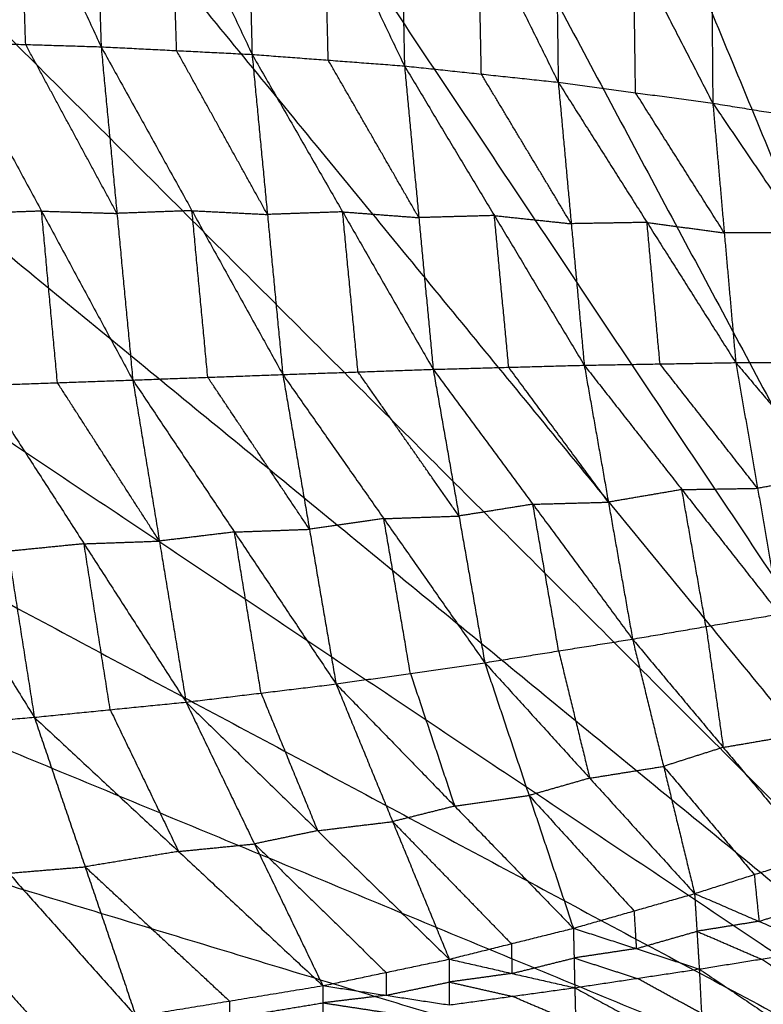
# Model space of a CAD drawing. Header units: millimetres. Extents: x -106 to 110, y -96 to 120.
# Tile 732 of 1020: x -6.94 to -1.54, y 13.77 to 20.92. Entities that reach past the tile are written whole.
import ezdxf

# ---------------------------------------------------------------- set-up
doc = ezdxf.new("R2010")
doc.units = ezdxf.units.MM
doc.header["$MEASUREMENT"] = 0
doc.layers.add('Default', color=7, linetype='Continuous', true_color=0x000000)

msp = doc.modelspace()

# ---------------------------------------------------------------- linework, layer by layer
at = {"layer": 'Default'}
for points in [[(-3.3809, 38.0981, 3.7488), (-0.7809, 25.0267, 3.7354), (1.8192, 11.9553, 3.7219)], [(-5.9183, 37.4625, 3.7488), (-2.0496, 24.7089, 3.7354), (1.8192, 11.9553, 3.7219)], [(-8.3812, 36.5813, 3.7488), (-3.281, 24.2683, 3.7354), (1.8192, 11.9553, 3.7219)], [(-10.7459, 35.4629, 3.7488), (-4.4634, 23.7091, 3.7354), (1.8192, 11.9553, 3.7219)], [(-12.9895, 34.1181, 3.7488), (-5.5852, 23.0367, 3.7354), (1.8192, 11.9553, 3.7219)], [(-15.0905, 32.5599, 3.7488), (-6.6357, 22.2576, 3.7354), (1.8192, 11.9553, 3.7219)], [(-17.0287, 30.8032, 3.7488), (-7.6048, 21.3793, 3.7354), (1.8192, 11.9553, 3.7219)], [(-18.7854, 28.865, 3.7488), (-8.4831, 20.4102, 3.7354), (1.8192, 11.9553, 3.7219)], [(-20.3436, 26.764, 3.7488), (-9.2622, 19.3597, 3.7354), (1.8192, 11.9553, 3.7219)], [(-21.6884, 24.5204, 3.7488), (-9.9346, 18.2379, 3.7354), (1.8192, 11.9553, 3.7219)], [(-7.5263, 23.269, -2.6698), (-6.937, 21.9949, -2.741), (-6.3476, 20.7208, -2.8123)], [(-6.4218, 23.1647, -2.5783), (-6.3847, 21.9427, -2.6953), (-6.3476, 20.7208, -2.8123)], [(-6.4218, 23.1647, -2.5783), (-5.8368, 21.9152, -2.6383), (-5.2518, 20.6657, -2.6984)], [(-5.3115, 23.0152, -2.4715), (-5.2816, 21.8404, -2.5849), (-5.2518, 20.6657, -2.6984)], [(-5.3115, 23.0152, -2.4715), (-4.7286, 21.7986, -2.5191), (-4.1456, 20.582, -2.5666)], [(-4.1884, 22.8082, -2.3488), (-4.167, 21.6951, -2.4577), (-4.1456, 20.582, -2.5666)], [(-4.1884, 22.8082, -2.3488), (-3.6088, 21.6359, -2.3829), (-3.0292, 20.4636, -2.417)], [(-3.0566, 22.5378, -2.2101), (-3.0429, 21.5007, -2.3136), (-3.0292, 20.4636, -2.417)], [(-3.0566, 22.5378, -2.2101), (-2.4819, 21.4246, -2.2302), (-1.9072, 20.3114, -2.2502)], [(-22.8068, 22.1557, 3.7488), (-10.4938, 17.0555, 3.7354), (1.8192, 11.9553, 3.7219)], [(-1.9231, 22.2108, -2.0562), (-1.9151, 21.2611, -2.1532), (-1.9072, 20.3114, -2.2502)], [(-1.9231, 22.2108, -2.0562), (-1.3497, 21.1695, -2.0604), (-0.7764, 20.1283, -2.0645)], [(-6.8952, 20.7374, -2.8607), (-6.9161, 21.3661, -2.8009), (-6.937, 21.9949, -2.741)], [(-5.7997, 20.6932, -2.7553), (-5.8182, 21.3042, -2.6968), (-5.8368, 21.9152, -2.6383)], [(-4.6987, 20.6238, -2.6325), (-4.7136, 21.2112, -2.5758), (-4.7286, 21.7986, -2.5191)], [(-3.5874, 20.5228, -2.4918), (-3.5981, 21.0793, -2.4373), (-3.6088, 21.6359, -2.3829)], [(-2.4682, 20.3875, -2.3336), (-2.4751, 20.9061, -2.2819), (-2.4819, 21.4246, -2.2302)], [(-7.4428, 20.7541, -2.9092), (-6.8952, 20.7374, -2.8607), (-6.3476, 20.7208, -2.8123)], [(-7.4428, 20.7541, -2.9092), (-6.7801, 19.5282, -2.7187), (-6.1174, 18.3023, -2.5281)], [(-6.2325, 19.5115, -2.6702), (-6.5639, 20.1245, -2.7655), (-6.8952, 20.7374, -2.8607)], [(-6.3476, 20.7208, -2.8123), (-6.2325, 19.5115, -2.6702), (-6.1174, 18.3023, -2.5281)], [(-6.3476, 20.7208, -2.8123), (-5.7997, 20.6932, -2.7553), (-5.2518, 20.6657, -2.6984)], [(-6.3476, 20.7208, -2.8123), (-5.6881, 19.5314, -2.6183), (-5.0286, 18.342, -2.4244)], [(-5.1402, 19.5039, -2.5614), (-5.4699, 20.0985, -2.6584), (-5.7997, 20.6932, -2.7553)], [(-5.2518, 20.6657, -2.6984), (-5.1402, 19.5039, -2.5614), (-5.0286, 18.342, -2.4244)], [(-5.2518, 20.6657, -2.6984), (-4.6987, 20.6238, -2.6325), (-4.1456, 20.582, -2.5666)], [(-5.2518, 20.6657, -2.6984), (-4.5944, 19.5228, -2.5016), (-3.937, 18.3799, -2.3048)], [(-4.0413, 19.4809, -2.4357), (-4.37, 20.0524, -2.5341), (-4.6987, 20.6238, -2.6325)], [(-4.1456, 20.582, -2.5666), (-4.0413, 19.4809, -2.4357), (-3.937, 18.3799, -2.3048)], [(-4.1456, 20.582, -2.5666), (-3.5874, 20.5228, -2.4918), (-3.0292, 20.4636, -2.417)], [(-4.1456, 20.582, -2.5666), (-3.4929, 19.4959, -2.3679), (-2.8402, 18.4098, -2.1692)], [(-2.9347, 19.4367, -2.2931), (-3.2611, 19.9798, -2.3925), (-3.5874, 20.5228, -2.4918)], [(-3.0292, 20.4636, -2.417), (-2.9347, 19.4367, -2.2931), (-2.8402, 18.4098, -2.1692)], [(-3.0292, 20.4636, -2.417), (-2.4682, 20.3875, -2.3336), (-1.9072, 20.3114, -2.2502)], [(-3.0292, 20.4636, -2.417), (-2.3848, 19.4461, -2.2177), (-1.7405, 18.4286, -2.0184)], [(-1.8238, 19.37, -2.1343), (-2.146, 19.8788, -2.234), (-2.4682, 20.3875, -2.3336)], [(-1.9072, 20.3114, -2.2502), (-1.8238, 19.37, -2.1343), (-1.7405, 18.4286, -2.0184)], [(-1.9072, 20.3114, -2.2502), (-1.3418, 20.2199, -2.1574), (-0.7764, 20.1283, -2.0645)], [(-1.9072, 20.3114, -2.2502), (-1.2695, 19.3725, -2.0506), (-0.6317, 18.4336, -1.851)], [(-23.688, 19.6929, 3.7488), (-10.9344, 15.8241, 3.7354), (1.8192, 11.9553, 3.7219)], [(-6.7801, 19.5282, -2.7187), (-7.0536, 19.5184, -2.7408), (-7.3272, 19.5086, -2.7629)], [(-6.6645, 18.2827, -2.5724), (-6.7223, 18.9054, -2.6455), (-6.7801, 19.5282, -2.7187)], [(-6.7801, 19.5282, -2.7187), (-6.5063, 19.5198, -2.6944), (-6.2325, 19.5115, -2.6702)], [(-5.6881, 19.5314, -2.6183), (-5.9603, 19.5215, -2.6443), (-6.2325, 19.5115, -2.6702)], [(-5.573, 18.3221, -2.4763), (-5.6306, 18.9268, -2.5473), (-5.6881, 19.5314, -2.6183)], [(-5.6881, 19.5314, -2.6183), (-5.4141, 19.5176, -2.5899), (-5.1402, 19.5039, -2.5614)], [(-4.5944, 19.5228, -2.5016), (-4.8673, 19.5133, -2.5315), (-5.1402, 19.5039, -2.5614)], [(-4.4828, 18.361, -2.3646), (-4.5386, 18.9419, -2.4331), (-4.5944, 19.5228, -2.5016)], [(-4.5944, 19.5228, -2.5016), (-4.3178, 19.5019, -2.4686), (-4.0413, 19.4809, -2.4357)], [(-3.4929, 19.4959, -2.3679), (-3.7671, 19.4884, -2.4018), (-4.0413, 19.4809, -2.4357)], [(-3.3886, 18.3949, -2.237), (-3.4407, 18.9454, -2.3025), (-3.4929, 19.4959, -2.3679)], [(-3.4929, 19.4959, -2.3679), (-3.2138, 19.4663, -2.3305), (-2.9347, 19.4367, -2.2931)], [(-2.3848, 19.4461, -2.2177), (-2.6598, 19.4414, -2.2554), (-2.9347, 19.4367, -2.2931)], [(-2.2903, 18.4192, -2.0938), (-2.3376, 18.9327, -2.1558), (-2.3848, 19.4461, -2.2177)], [(-2.3848, 19.4461, -2.2177), (-2.1043, 19.408, -2.176), (-1.8238, 19.37, -2.1343)], [(-1.2695, 19.3725, -2.0506), (-1.5466, 19.3713, -2.0924), (-1.8238, 19.37, -2.1343)], [(-5.0286, 18.342, -2.4244), (-4.4828, 18.361, -2.3646), (-3.937, 18.3799, -2.3048)], [(-3.937, 18.3799, -2.3048), (-3.3886, 18.3949, -2.237), (-2.8402, 18.4098, -2.1692)], [(-3.937, 18.3799, -2.3048), (-3.7498, 17.3152, -1.8892), (-3.5626, 16.2506, -1.4737)], [(-3.937, 18.3799, -2.3048), (-3.2133, 17.4009, -1.8449), (-2.4897, 16.4219, -1.3851)], [(-2.6649, 17.4159, -1.7772), (-3.0268, 17.9054, -2.0071), (-3.3886, 18.3949, -2.237)], [(-2.8402, 18.4098, -2.1692), (-2.2903, 18.4192, -2.0938), (-1.7405, 18.4286, -2.0184)], [(-2.8402, 18.4098, -2.1692), (-2.6649, 17.4159, -1.7772), (-2.4897, 16.4219, -1.3851)], [(-2.8402, 18.4098, -2.1692), (-2.1316, 17.5071, -1.7281), (-1.423, 16.6043, -1.287)], [(-1.5818, 17.5164, -1.6527), (-1.936, 17.9678, -1.8733), (-2.2903, 18.4192, -2.0938)], [(-1.7405, 18.4286, -2.0184), (-1.1861, 18.4311, -1.9347), (-0.6317, 18.4336, -1.851)], [(-1.7405, 18.4286, -2.0184), (-1.5818, 17.5164, -1.6527), (-1.423, 16.6043, -1.287)], [(-1.7405, 18.4286, -2.0184), (-1.0477, 17.6104, -1.5985), (-0.3549, 16.7923, -1.1785)], [(-7.2115, 18.2631, -2.6167), (-6.6645, 18.2827, -2.5724), (-6.1174, 18.3023, -2.5281)], [(-6.1174, 18.3023, -2.5281), (-5.573, 18.3221, -2.4763), (-5.0286, 18.342, -2.4244)], [(-6.1174, 18.3023, -2.5281), (-5.9243, 17.1334, -2.0746), (-5.7313, 15.9646, -1.6211)], [(-6.1174, 18.3023, -2.5281), (-5.3798, 17.1992, -2.0403), (-4.6421, 16.0962, -1.5524)], [(-4.8353, 17.2191, -1.9884), (-5.2042, 17.7706, -2.2323), (-5.573, 18.3221, -2.4763)], [(-5.0286, 18.342, -2.4244), (-4.8353, 17.2191, -1.9884), (-4.6421, 16.0962, -1.5524)], [(-5.0286, 18.342, -2.4244), (-4.2956, 17.2963, -1.9491), (-3.5626, 16.2506, -1.4737)], [(-3.7498, 17.3152, -1.8892), (-4.1163, 17.8381, -2.1269), (-4.4828, 18.361, -2.3646)], [(-8.3052, 18.2243, -2.6893), (-7.5689, 17.0396, -2.1847), (-6.8325, 15.8548, -1.6802)], [(-7.2115, 18.2631, -2.6167), (-7.022, 17.059, -2.1485), (-6.8325, 15.8548, -1.6802)], [(-7.2115, 18.2631, -2.6167), (-6.4714, 17.1138, -2.1189), (-5.7313, 15.9646, -1.6211)], [(-5.9243, 17.1334, -2.0746), (-6.2944, 17.7081, -2.3235), (-6.6645, 18.2827, -2.5724)], [(-1.0477, 17.6104, -1.5985), (-1.3147, 17.5634, -1.6256), (-1.5818, 17.5164, -1.6527)], [(-2.1316, 17.5071, -1.7281), (-1.8567, 17.5117, -1.6904), (-1.5818, 17.5164, -1.6527)], [(-2.1316, 17.5071, -1.7281), (-2.3983, 17.4615, -1.7526), (-2.6649, 17.4159, -1.7772)], [(-1.9564, 16.5131, -1.3361), (-2.044, 17.0101, -1.5321), (-2.1316, 17.5071, -1.7281)], [(-3.2133, 17.4009, -1.8449), (-3.4816, 17.3581, -1.8671), (-3.7498, 17.3152, -1.8892)], [(-3.2133, 17.4009, -1.8449), (-2.9391, 17.4084, -1.8111), (-2.6649, 17.4159, -1.7772)], [(-3.0261, 16.3362, -1.4294), (-3.1197, 16.8686, -1.6372), (-3.2133, 17.4009, -1.8449)], [(-4.2956, 17.2963, -1.9491), (-4.5655, 17.2577, -1.9687), (-4.8353, 17.2191, -1.9884)], [(-4.2956, 17.2963, -1.9491), (-4.0227, 17.3058, -1.9192), (-3.7498, 17.3152, -1.8892)], [(-4.1023, 16.1734, -1.5131), (-4.1989, 16.7348, -1.7311), (-4.2956, 17.2963, -1.9491)], [(-24.3236, 17.1555, 3.7488), (-11.2522, 14.5554, 3.7354), (1.8192, 11.9553, 3.7219)], [(-5.3798, 17.1992, -2.0403), (-5.652, 17.1663, -2.0574), (-5.9243, 17.1334, -2.0746)], [(-5.3798, 17.1992, -2.0403), (-5.1075, 17.2092, -2.0143), (-4.8353, 17.2191, -1.9884)], [(-5.1867, 16.0304, -1.5867), (-5.2832, 16.6148, -1.8135), (-5.3798, 17.1992, -2.0403)], [(-6.4714, 17.1138, -2.1189), (-6.7467, 17.0864, -2.1337), (-7.022, 17.059, -2.1485)], [(-6.4714, 17.1138, -2.1189), (-6.1979, 17.1236, -2.0968), (-5.9243, 17.1334, -2.0746)], [(-6.2819, 15.9097, -1.6506), (-6.3766, 16.5118, -1.8848), (-6.4714, 17.1138, -2.1189)], [(-2.4897, 16.4219, -1.3851), (-1.9564, 16.5131, -1.3361), (-1.423, 16.6043, -1.287)], [(-1.9564, 16.5131, -1.3361), (-1.894, 16.0748, -1.0151), (-1.8316, 15.6364, -0.6942)], [(-3.5626, 16.2506, -1.4737), (-3.0261, 16.3362, -1.4294), (-2.4897, 16.4219, -1.3851)], [(-2.4897, 16.4219, -1.3851), (-2.2645, 15.4985, -0.6941), (-2.0394, 14.575, -0.0031)], [(-2.4897, 16.4219, -1.3851), (-1.8316, 15.6364, -0.6942), (-1.1735, 14.851, -0.0032)], [(-3.0261, 16.3362, -1.4294), (-2.9135, 15.8745, -1.0839), (-2.801, 15.4128, -0.7384)], [(-4.6421, 16.0962, -1.5524), (-4.1023, 16.1734, -1.5131), (-3.5626, 16.2506, -1.4737)], [(-3.5626, 16.2506, -1.4737), (-3.2409, 15.287, -0.7383), (-2.9193, 14.3234, -0.0029)], [(-3.5626, 16.2506, -1.4737), (-2.801, 15.4128, -0.7384), (-2.0394, 14.575, -0.0031)], [(-4.1023, 16.1734, -1.5131), (-3.9415, 15.6916, -1.1454), (-3.7807, 15.2098, -0.7776)], [(-5.7313, 15.9646, -1.6211), (-5.1867, 16.0304, -1.5867), (-4.6421, 16.0962, -1.5524)], [(-4.6421, 16.0962, -1.5524), (-4.2312, 15.0975, -0.7775), (-3.8203, 14.0988, -0.0026)], [(-4.6421, 16.0962, -1.5524), (-3.7807, 15.2098, -0.7776), (-2.9193, 14.3234, -0.0029)], [(-5.1867, 16.0304, -1.5867), (-4.9812, 15.531, -1.1993), (-4.7758, 15.0317, -0.8118)], [(-6.8325, 15.8548, -1.6802), (-6.2819, 15.9097, -1.6506), (-5.7313, 15.9646, -1.6211)], [(-5.7313, 15.9646, -1.6211), (-5.2345, 14.9357, -0.8117), (-4.7378, 13.9068, -0.0023)], [(-5.7313, 15.9646, -1.6211), (-4.7758, 15.0317, -0.8118), (-3.8203, 14.0988, -0.0026)], [(-6.2819, 15.9097, -1.6506), (-6.0335, 15.3953, -1.2459), (-5.7851, 14.8808, -0.8412)], [(-7.9425, 15.7625, -1.7291), (-7.3875, 15.8087, -1.7046), (-6.8325, 15.8548, -1.6802)], [(-6.8325, 15.8548, -1.6802), (-6.4634, 14.7693, -0.841), (-6.0942, 13.6838, -0.0017)], [(-6.8325, 15.8548, -1.6802), (-5.7851, 14.8808, -0.8412), (-4.7378, 13.9068, -0.0023)], [(-7.9425, 15.7625, -1.7291), (-7.0184, 14.7231, -0.8654), (-6.0942, 13.6838, -0.0017)], [(-1.8316, 15.6364, -0.6942), (-1.5649, 15.682, -0.6696), (-1.2983, 15.7276, -0.6451)], [(-1.8316, 15.6364, -0.6942), (-2.0481, 15.5675, -0.6941), (-2.2645, 15.4985, -0.6941)], [(-2.801, 15.4128, -0.7384), (-2.5328, 15.4556, -0.7162), (-2.2645, 15.4985, -0.6941)], [(-2.2645, 15.4985, -0.6941), (-1.9355, 15.1057, -0.3486), (-1.6064, 14.713, -0.0031)], [(-2.801, 15.4128, -0.7384), (-3.0209, 15.3499, -0.7383), (-3.2409, 15.287, -0.7383)], [(-3.7807, 15.2098, -0.7776), (-3.5108, 15.2484, -0.758), (-3.2409, 15.287, -0.7383)], [(-3.2409, 15.287, -0.7383), (-2.8601, 14.8681, -0.3706), (-2.4793, 14.4492, -0.003)], [(-3.7807, 15.2098, -0.7776), (-4.0059, 15.1536, -0.7776), (-4.2312, 15.0975, -0.7775)], [(-4.7758, 15.0317, -0.8118), (-4.5035, 15.0646, -0.7947), (-4.2312, 15.0975, -0.7775)], [(-4.2312, 15.0975, -0.7775), (-3.8005, 14.6543, -0.3901), (-3.3698, 14.2111, -0.0027)], [(-4.7758, 15.0317, -0.8118), (-5.0051, 14.9837, -0.8118), (-5.2345, 14.9357, -0.8117)], [(-5.7851, 14.8808, -0.8412), (-5.5098, 14.9082, -0.8265), (-5.2345, 14.9357, -0.8117)], [(-5.2345, 14.9357, -0.8117), (-4.7568, 14.4692, -0.4071), (-4.279, 14.0028, -0.0025)], [(-5.7851, 14.8808, -0.8412), (-6.1243, 14.8251, -0.8411), (-6.4634, 14.7693, -0.841)], [(-2.0394, 14.575, -0.0031), (-1.6064, 14.713, -0.0031), (-1.1735, 14.851, -0.0032)], [(-7.0184, 14.7231, -0.8654), (-6.7409, 14.7462, -0.8532), (-6.4634, 14.7693, -0.841)], [(-6.4634, 14.7693, -0.841), (-5.9397, 14.2823, -0.4215), (-5.416, 13.7953, -0.002)], [(-1.6064, 14.713, -0.0031), (-1.5891, 14.5432, -0.1633), (-1.5718, 14.3735, -0.3234)], [(-7.7094, 14.6382, -0.8651), (-7.2473, 14.1185, -0.4332), (-6.7853, 13.5988, -0.0014)], [(-24.7074, 14.568, 3.7488), (-11.4441, 13.2617, 3.7354), (1.8192, 11.9553, 3.7219)], [(-2.9193, 14.3234, -0.0029), (-2.4793, 14.4492, -0.003), (-2.0394, 14.575, -0.0031)], [(-2.0394, 14.575, -0.0031), (-2.0224, 14.3014, -0.2773), (-2.0055, 14.0277, -0.5516)], [(-2.0394, 14.575, -0.0031), (-1.5718, 14.3735, -0.3234), (-1.1042, 14.1719, -0.6437)], [(-1.5718, 14.3735, -0.3234), (-1.3553, 14.4425, -0.3234), (-1.1389, 14.5114, -0.3235)], [(-2.4793, 14.4492, -0.003), (-2.4709, 14.3124, -0.1401), (-2.4624, 14.1756, -0.2772)], [(-1.5718, 14.3735, -0.3234), (-1.7971, 14.3374, -0.3004), (-2.0224, 14.3014, -0.2773)], [(-3.8203, 14.0988, -0.0026), (-3.3698, 14.2111, -0.0027), (-2.9193, 14.3234, -0.0029)], [(-2.9193, 14.3234, -0.0029), (-2.9142, 14.1077, -0.2346), (-2.9092, 13.8919, -0.4663)], [(-2.9193, 14.3234, -0.0029), (-2.4624, 14.1756, -0.2772), (-2.0055, 14.0277, -0.5516)], [(-2.4624, 14.1756, -0.2772), (-2.2424, 14.2385, -0.2773), (-2.0224, 14.3014, -0.2773)], [(-2.0224, 14.3014, -0.2773), (-1.7886, 14.2006, -0.4375), (-1.5549, 14.0998, -0.5977)], [(-3.3698, 14.2111, -0.0027), (-3.3672, 14.1032, -0.1186), (-3.3647, 13.9954, -0.2345)], [(-2.4624, 14.1756, -0.2772), (-2.6883, 14.1416, -0.2559), (-2.9142, 14.1077, -0.2346)], [(-2.0055, 14.0277, -0.5516), (-1.5549, 14.0998, -0.5977), (-1.1042, 14.1719, -0.6437)], [(-4.7378, 13.9068, -0.0023), (-4.279, 14.0028, -0.0025), (-3.8203, 14.0988, -0.0026)], [(-3.8203, 14.0988, -0.0026), (-3.8201, 13.9329, -0.1954), (-3.8199, 13.767, -0.3882)], [(-3.8203, 14.0988, -0.0026), (-3.3647, 13.9954, -0.2345), (-2.9092, 13.8919, -0.4663)], [(-3.3647, 13.9954, -0.2345), (-3.1395, 14.0515, -0.2345), (-2.9142, 14.1077, -0.2346)], [(-2.9142, 14.1077, -0.2346), (-2.6858, 14.0337, -0.3718), (-2.4573, 13.9598, -0.509)], [(-1.0755, 13.7767, -0.8278), (-1.3152, 13.9382, -0.7128), (-1.5549, 14.0998, -0.5977)], [(-2.9092, 13.8919, -0.4663), (-2.4573, 13.9598, -0.509), (-2.0055, 14.0277, -0.5516)], [(-2.0055, 14.0277, -0.5516), (-1.9893, 13.7045, -0.7109), (-1.9731, 13.3813, -0.8702)], [(-2.0055, 14.0277, -0.5516), (-1.5261, 13.7046, -0.7818), (-1.0468, 13.3815, -1.0119)], [(-4.279, 14.0028, -0.0025), (-4.2789, 13.9199, -0.0988), (-4.2788, 13.8369, -0.1952)], [(-3.3647, 13.9954, -0.2345), (-3.5924, 13.9642, -0.2149), (-3.8201, 13.9329, -0.1954)], [(-1.9893, 13.7045, -0.7109), (-2.2233, 13.8322, -0.6099), (-2.4573, 13.9598, -0.509)], [(-6.0942, 13.6838, -0.0017), (-5.416, 13.7953, -0.002), (-4.7378, 13.9068, -0.0023)], [(-4.7378, 13.9068, -0.0023), (-4.7374, 13.782, -0.1597), (-4.737, 13.6572, -0.3171)], [(-4.7378, 13.9068, -0.0023), (-4.2788, 13.8369, -0.1952), (-3.8199, 13.767, -0.3882)], [(-4.2788, 13.8369, -0.1952), (-4.0495, 13.8849, -0.1953), (-3.8201, 13.9329, -0.1954)], [(-3.8201, 13.9329, -0.1954), (-3.5923, 13.8812, -0.3113), (-3.3645, 13.8295, -0.4272)], [(-3.8199, 13.767, -0.3882), (-3.3645, 13.8295, -0.4272), (-2.9092, 13.8919, -0.4663)], [(-2.9092, 13.8919, -0.4663), (-2.9023, 13.633, -0.6026), (-2.8954, 13.3741, -0.7389)], [(-2.9092, 13.8919, -0.4663), (-2.4411, 13.6366, -0.6683), (-1.9731, 13.3813, -0.8702)], [(-5.416, 13.7953, -0.002), (-5.4158, 13.7329, -0.0807), (-5.4156, 13.6705, -0.1594)], [(-4.2788, 13.8369, -0.1952), (-4.5081, 13.8094, -0.1775), (-4.7374, 13.782, -0.1597)], [(-2.9023, 13.633, -0.6026), (-3.1334, 13.7313, -0.5149), (-3.3645, 13.8295, -0.4272)], [(-5.4156, 13.6705, -0.1594), (-5.0765, 13.7262, -0.1596), (-4.7374, 13.782, -0.1597)], [(-4.7374, 13.782, -0.1597), (-4.5079, 13.7471, -0.2562), (-4.2784, 13.7121, -0.3527)]]:
    msp.add_open_spline(points, degree=2, dxfattribs=at)

doc.saveas('drawing.dxf')
